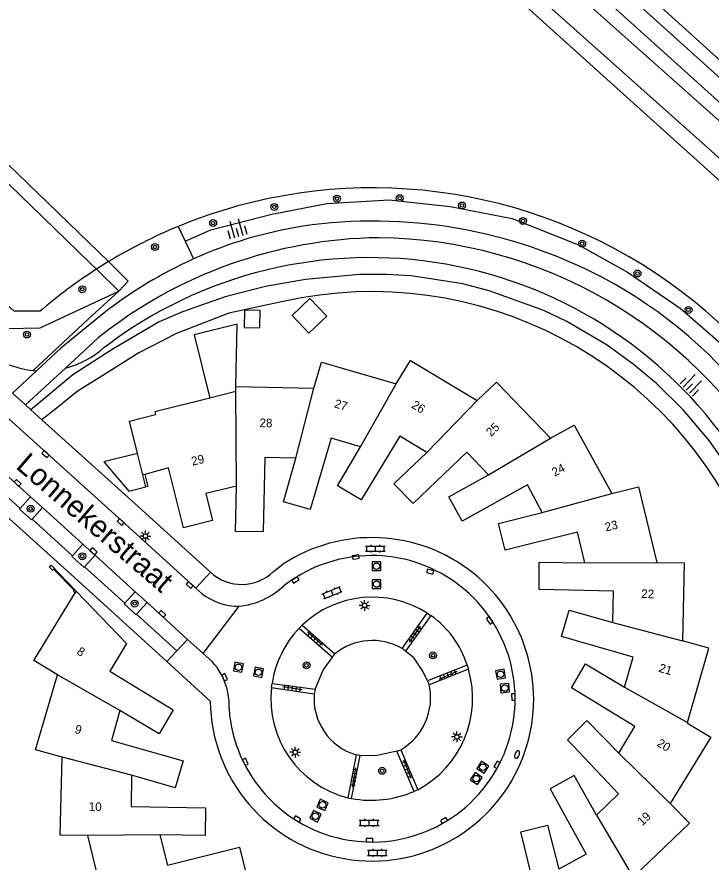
# Model space of a CAD drawing. Extents: x 128000 to 131008, y 398996 to 402500.
# Drawn here: x 128633 to 128713.2, y 399716.8 to 399814.3 of the extents above; entities that cross this region are included whole.
import ezdxf

# ---------------------------------------------------------------- set-up
doc = ezdxf.new("R2010")
doc.units = 0
for name, color, linetype in [('gg-afsc-muur', 7, 'Continuous'), ('gg-anno-huisnummerreeks BGT', 7, 'Continuous'), ('gg-anno-openbare ruimte label', 7, 'Continuous'), ('gg-bbg-gedigitaliseerde bijgebouw', 7, 'Continuous'), ('gg-bbg-hoofdgebouw', 7, 'Continuous'), ('gg-bbg-luifel en loopbrug', 7, 'Continuous'), ('gg-bbg-tussenscheiding', 7, 'Continuous'), ('gg-knt-BGT kruinlijn', 7, 'Continuous'), ('gg-knt-bovenkant onderkant talud', 7, 'Continuous'), ('gg-knt-onverhard', 7, 'Continuous'), ('gg-knt-verharding', 7, 'Continuous'), ('gg-knt-verharding nz', 7, 'Continuous'), ('gg-kntw-beschoeiing', 7, 'Continuous'), ('gg-kwrk-kunstwerk', 7, 'Continuous'), ('gg-kwrk-kunstwerk niveau 01', 7, 'Continuous'), ('gt-grn-groengrens', 7, 'Continuous'), ('gt-grn-weggrens', 7, 'Continuous'), ('gt-symb-boom', 7, 'Continuous'), ('gt-symb-brandkraan', 7, 'Continuous'), ('gt-symb-klinker verharding', 7, 'Continuous'), ('gt-symb-kolk', 7, 'Continuous'), ('gt-symb-lichtmast', 7, 'Continuous'), ('gt-symb-rioolschacht', 7, 'Continuous'), ('gt-symb-talud symbool', 7, 'Continuous'), ('gt-symb-tegel verharding', 7, 'Continuous')]:
    doc.layers.add(name, color=color, linetype=linetype)

# ---------------------------------------------------------------- blocks, each defined once
blk = doc.blocks.new('gt0-BOOM')
at = {"layer": 'gt-symb-boom'}
for radius in [0.4, 0.2]:
    blk.add_circle((0, 0), radius, dxfattribs=at)
blk = doc.blocks.new('gt0-TALUD_1')
at = {"layer": 'gt-symb-talud symbool'}
for p, q in [((-1, -1), (-1, 0)), ((-0.5, -2), (-0.5, 0)), ((0.5, -2), (0.5, 0)), ((1, -1), (1, 0)), ((0, -1), (0, 0))]:
    blk.add_line(p, q, dxfattribs=at)
blk = doc.blocks.new('gt0-KOLK')
at = {"layer": 'gt-symb-kolk'}
blk.add_lwpolyline([(0, 0), (0.375, 0), (0.375, 0.4), (-0.375, 0.4), (-0.375, 0), (0, 0)], dxfattribs=at)
blk = doc.blocks.new('gt0-LMAST')
at = {"layer": 'gt-symb-lichtmast'}
for p, q in [((-0.182, 0.173), (-0.447, 0.438)), ((-0.005, 0.246), (-0.005, 0.621)), ((0.172, 0.173), (0.437, 0.438)), ((-0.255, -0.004), (-0.63, -0.004)), ((-0.182, -0.181), (-0.447, -0.446)), ((-0.005, -0.254), (-0.005, -0.629)), ((0.437, -0.446), (0.172, -0.181)), ((0.245, -0.004), (0.62, -0.004))]:
    blk.add_line(p, q, dxfattribs=at)
blk.add_circle((-0.005, -0.004), 0.25, dxfattribs=at)
blk = doc.blocks.new('gt0-KL1')
at = {"layer": 'gt-symb-klinker verharding'}
for p, q in [((-1.15, 0.3), (1.15, 0.3)), ((-1, -0.3), (-1, 0.3)), ((-0.5, 0.3), (-0.5, 0.45)), ((0, -0.3), (0, 0.3)), ((0.5, 0.3), (0.5, 0.45)), ((1, -0.3), (1, 0.3)), ((-1.15, -0.3), (1.15, -0.3)), ((-0.5, -0.45), (-0.5, -0.3)), ((0.5, -0.45), (0.5, -0.3))]:
    blk.add_line(p, q, dxfattribs=at)
blk = doc.blocks.new('gt0-RS')
at = {"layer": 'gt-symb-rioolschacht'}
blk.add_lwpolyline([(-0.5, -0.5), (0.5, -0.5), (0.5, 0.5), (-0.5, 0.5)], close=True, dxfattribs=at)
blk.add_circle((0, 0), 0.375, dxfattribs=at)
blk = doc.blocks.new('gt0-TEG1')
at = {"layer": 'gt-symb-tegel verharding'}
for p, q in [((-1.125, 0), (1.125, 0)), ((-0.9, -0.25), (-0.9, 0.25)), ((-0.45, -0.25), (-0.45, 0.25)), ((0, -0.25), (0, 0.25)), ((0.45, -0.25), (0.45, 0.25)), ((0.9, -0.25), (0.9, 0.25))]:
    blk.add_line(p, q, dxfattribs=at)
blk = doc.blocks.new('gt0-BR')
at = {"layer": 'gt-symb-brandkraan'}
for centre, radius, start, end in [((-0.244, 0), 0.206, 107.56694, 252.43307), ((0.599, -2.664), 3, 106.89205, 107.56694), ((0, -0.691), 0.938, 73.10799, 106.89205), ((-0.599, -2.664), 3, 72.43309, 73.10799), ((0.244, 0), 0.206, 287.56695, 72.43309), ((0.599, 2.664), 3, 252.43307, 253.10797), ((0, 0.691), 0.938, 253.10797, 286.89206), ((-0.599, 2.664), 3, 286.89206, 287.56695)]:
    blk.add_arc(centre, radius, start, end, dxfattribs=at)

msp = doc.modelspace()

# ---------------------------------------------------------------- linework, layer by layer
at = {"layer": 'gg-afsc-muur'}
for points in [[(128647.81, 399761.51), (128648.13, 399760.11), (128647.9, 399760.05)], [(128639.75, 399747.84), (128639.57, 399748.03), (128639.65, 399748.13), (128637.26, 399750.57), (128637.13, 399750.44), (128636.79, 399750.81), (128636.98, 399751.01), (128639.864, 399748.027)]]:
    msp.add_lwpolyline(points, dxfattribs=at)
at = {"layer": 'gg-bbg-gedigitaliseerde bijgebouw'}
msp.add_lwpolyline([(128661.067, 399778.425), (128661.108, 399780.425), (128659.308, 399780.462), (128659.267, 399778.462), (128661.067, 399778.425)], dxfattribs=at)
at = {"layer": 'gg-bbg-hoofdgebouw'}
for p, q in [((128658.308, 399771.065), (128658.319, 399771.636)), ((128658.319, 399771.636), (128667.309, 399771.451)), ((128658.308, 399771.065), (128655.301, 399770.321)), ((128694.64, 399765.7), (128697.366, 399767.197)), ((128697.366, 399767.197), (128701.707, 399759.304)), ((128647.555, 399761.438), (128646.935, 399763.932)), ((128647.81, 399761.51), (128647.555, 399761.438)), ((128635, 399740.01), (128639.75, 399747.84)), ((128639.864, 399748.027), (128639.75, 399747.84)), ((128637.698, 399738.373), (128635, 399740.01))]:
    msp.add_line(p, q, dxfattribs=at)
for points in [[(128667.309, 399771.451), (128668.187, 399774.471), (128676.826, 399771.96)], [(128676.826, 399771.96), (128678.458, 399774.639), (128686.159, 399770.023)], [(128686.159, 399770.023), (128688.412, 399772.169), (128694.64, 399765.7)], [(128655.301, 399770.321), (128648.935, 399768.744), (128649.014, 399768.425)], [(128646.935, 399763.932), (128646.01, 399767.65), (128649.014, 399768.425)], [(128672.71, 399764.7), (128669.29, 399765.7), (128666.88, 399757.46), (128663.8, 399758.33), (128665.21, 399763.39)], [(128680.34, 399764.05), (128677.25, 399765.92), (128672.78, 399758.57), (128670.03, 399760.2), (128672.71, 399764.7)], [(128665.21, 399763.39), (128661.64, 399763.45), (128661.46, 399754.87), (128658.27, 399754.9), (128658.37, 399760.16)], [(128687.46, 399761.47), (128684.98, 399764.06), (128678.77, 399758.13), (128676.54, 399760.41), (128680.34, 399764.05)], [(128658.37, 399760.16), (128654.85, 399759.28), (128655.61, 399756.19), (128652.26, 399755.34), (128650.52, 399762.27), (128647.81, 399761.51)], [(128693.67, 399757.11), (128691.96, 399760.28), (128684.43, 399756.12), (128682.89, 399758.91), (128687.46, 399761.47)], [(128701.707, 399759.304), (128704.78, 399760.08), (128706.9, 399751.333)], [(128698.61, 399751.28), (128697.74, 399754.82), (128689.39, 399752.75), (128688.62, 399755.84), (128693.67, 399757.11)], [(128701.82, 399744.4), (128701.89, 399748.02), (128693.32, 399748.2), (128693.32, 399751.37), (128698.61, 399751.28)], [(128706.9, 399751.333), (128710.06, 399751.29), (128709.857, 399742.292)], [(128639.864, 399748.027), (128645.7, 399741.99), (128643.76, 399738.78), (128651.08, 399734.32), (128649.44, 399731.56), (128644.93, 399734.25)], [(128703.17, 399736.95), (128704.18, 399740.39), (128695.91, 399742.78), (128696.8, 399745.84), (128701.82, 399744.4)], [(128710.441, 399732.847), (128712.91, 399741.44), (128709.857, 399742.292)], [(128702.5, 399729.32), (128704.38, 399732.42), (128697.04, 399736.87), (128698.65, 399739.62), (128703.17, 399736.95)], [(128638.236, 399728.858), (128635.19, 399729.7), (128637.698, 399738.373)], [(128644.93, 399734.25), (128643.94, 399730.79), (128652.21, 399728.45), (128651.31, 399725.33), (128646.27, 399726.77)], [(128699.94, 399722.18), (128702.48, 399724.64), (128696.59, 399730.87), (128698.84, 399733.1), (128702.5, 399729.32)], [(128710.441, 399732.847), (128710.427, 399732.8), (128713.14, 399731.18), (128708.457, 399723.506)], [(128641.21, 399719.806), (128638.03, 399719.86), (128638.236, 399728.858)], [(128646.27, 399726.77), (128646.21, 399723.16), (128654.81, 399723.01), (128654.75, 399719.81), (128649.52, 399719.9)], [(128699.94, 399722.18), (128697.36, 399726.76), (128694.59, 399725.22), (128698.73, 399717.68), (128695.58, 399715.95)], [(128708.457, 399723.506), (128710.66, 399721.24), (128704.161, 399715.014)], [(128689.77, 399711.04), (128693.24, 399711.9), (128691.21, 399720.25), (128694.29, 399721.03), (128695.58, 399715.95)], [(128646.391, 399711.866), (128643.33, 399711.08), (128641.21, 399719.806)], [(128649.52, 399719.9), (128650.4, 399716.39), (128658.72, 399718.47), (128659.48, 399715.34), (128654.41, 399714.06)]]:
    msp.add_lwpolyline(points, dxfattribs=at)
at = {"layer": 'gg-bbg-luifel en loopbrug'}
msp.add_line((128647.9, 399760.05), (128647.555, 399761.438), dxfattribs=at)
for points in [[(128664.79, 399779.847), (128666.749, 399777.806), (128668.79, 399779.764), (128666.831, 399781.805), (128664.79, 399779.847)], [(128658.319, 399771.636), (128658.459, 399778.829), (128653.498, 399777.601), (128655.301, 399770.321)], [(128646.935, 399763.932), (128643.053, 399762.966), (128645.959, 399759.567), (128647.9, 399760.05)]]:
    msp.add_lwpolyline(points, dxfattribs=at)
at = {"layer": 'gg-bbg-tussenscheiding'}
for p, q in [((128665.21, 399763.39), (128667.309, 399771.451)), ((128672.71, 399764.7), (128676.826, 399771.96)), ((128658.37, 399760.16), (128658.308, 399771.065)), ((128680.34, 399764.05), (128686.159, 399770.023)), ((128687.46, 399761.47), (128694.64, 399765.7)), ((128693.67, 399757.11), (128701.707, 399759.304)), ((128698.61, 399751.28), (128706.9, 399751.333)), ((128701.82, 399744.4), (128709.857, 399742.292)), ((128644.93, 399734.25), (128637.698, 399738.373)), ((128703.17, 399736.95), (128710.441, 399732.847)), ((128702.5, 399729.32), (128708.457, 399723.506)), ((128646.27, 399726.77), (128638.236, 399728.858)), ((128699.94, 399722.18), (128704.161, 399715.014)), ((128649.52, 399719.9), (128641.21, 399719.806))]:
    msp.add_line(p, q, dxfattribs=at)
at = {"layer": 'gg-knt-BGT kruinlijn'}
msp.add_line((128643.078, 399776.138), (128644.09, 399776.89), dxfattribs=at)
for centre, radius, start, end in [((128673.788, 399735.959), 50.57, 31.07634, 125.96293), ((128636.013, 399784.066), 10.619, 284.30701, 311.70663), ((128635.997, 399784.07), 10.628, 234.66494, 264.18085)]:
    msp.add_arc(centre, radius, start, end, dxfattribs=at)
at = {"layer": 'gg-knt-bovenkant onderkant talud'}
msp.add_line((128634.919, 399773.497), (128635.304, 399773.465), dxfattribs=at)
at = {"layer": 'gg-knt-onverhard'}
for p, q in [((128638.637, 399773.776), (128642.412, 399777.261)), ((128635.304, 399773.465), (128632.523, 399770.871)), ((128634.026, 399769.518), (128638.637, 399773.776))]:
    msp.add_line(p, q, dxfattribs=at)
msp.add_lwpolyline([(128643.095, 399780.136), (128638.095, 399776.068), (128635.304, 399773.465)], dxfattribs=at)
for centre, radius, start, end in [((128674.177, 399733.874), 56.866, 62.36794, 98.24599), ((128673.977, 399740.686), 50.102, 99.13739, 114.24693), ((128675.37, 399736.049), 52.77, 90.60259, 128.65016), ((128674.279, 399735.294), 53.525, 30.69949, 89.42625), ((128673.979, 399740.697), 50.093, 114.25374, 128.06373), ((128675.295, 399736.331), 54.171, 11.24549, 62.21061)]:
    msp.add_arc(centre, radius, start, end, dxfattribs=at)
at = {"layer": 'gg-knt-verharding'}
for p, q in [((128634.026, 399769.518), (128632.523, 399770.871)), ((128634.026, 399769.518), (128634.635, 399768.969)), ((128634.635, 399768.969), (128635.918, 399767.812)), ((128634.608, 399758.93), (128633.399, 399757.564)), ((128635.97, 399757.669), (128634.608, 399758.93)), ((128634.794, 399756.341), (128635.97, 399757.669)), ((128639.461, 399752.111), (128634.794, 399756.341)), ((128640.637, 399753.453), (128639.461, 399752.111)), ((128642.047, 399752.198), (128640.637, 399753.453)), ((128640.823, 399750.839), (128642.047, 399752.198)), ((128645.477, 399746.628), (128640.823, 399750.839)), ((128662.67, 399750.28), (128663.744, 399751.129)), ((128664.74, 399749.287), (128663.867, 399748.679)), ((128646.697, 399747.946), (128645.477, 399746.628)), ((128648.076, 399746.707), (128646.697, 399747.946)), ((128654.389, 399747.771), (128653.688, 399748.358)), ((128648.076, 399746.707), (128646.847, 399745.382)), ((128646.847, 399745.382), (128651.474, 399741.151)), ((128677.486, 399741.419), (128680.403, 399745.471)), ((128680.814, 399745.197), (128677.881, 399741.105)), ((128680.403, 399745.471), (128680.814, 399745.197)), ((128665.616, 399743.757), (128665.956, 399744.1)), ((128665.956, 399744.1), (128669.713, 399740.78)), ((128665.616, 399743.757), (128669.453, 399740.398)), ((128651.474, 399741.151), (128652.721, 399742.46)), ((128652.721, 399742.46), (128654.521, 399740.83)), ((128677.881, 399741.105), (128677.486, 399741.419)), ((128669.453, 399740.398), (128669.713, 399740.78)), ((128655.35, 399735.31), (128650.327, 399739.895)), ((128685.011, 399739.494), (128680.426, 399737.665)), ((128685.153, 399739.01), (128680.639, 399737.198)), ((128685.011, 399739.494), (128685.153, 399739.01)), ((128662.415, 399736.89), (128662.481, 399737.385)), ((128662.481, 399737.385), (128667.442, 399736.696)), ((128680.426, 399737.665), (128680.639, 399737.198)), ((128662.415, 399736.89), (128667.351, 399736.183)), ((128667.442, 399736.696), (128667.351, 399736.183)), ((128657.53, 399734.47), (128657.589, 399733.722)), ((128676.886, 399729.563), (128677.335, 399729.721)), ((128678.876, 399724.904), (128676.886, 399729.563)), ((128677.335, 399729.721), (128679.301, 399725.095)), ((128672.202, 399729.122), (128671.249, 399724.173)), ((128671.655, 399724.092), (128672.661, 399729.048)), ((128672.661, 399729.048), (128672.202, 399729.122)), ((128679.301, 399725.095), (128678.876, 399724.904)), ((128671.249, 399724.173), (128671.655, 399724.092))]:
    msp.add_line(p, q, dxfattribs=at)
for points in [[(128736.218, 399787.38), (128727.12, 399795.603), (128668.02, 399848.876), (128654.991, 399860.583), (128644.597, 399869.999)], [(128653.384, 399859.274), (128695.025, 399821.721), (128728.217, 399791.764)], [(128650.327, 399739.895), (128639.258, 399750), (128608.615, 399777.587)], [(128653.688, 399748.358), (128645.14, 399756.148), (128631.722, 399768.275), (128629.15, 399770.559)], [(128635.918, 399767.812), (128646.649, 399758.132), (128655.371, 399750.199)], [(128633.399, 399757.564), (128628.733, 399761.786), (128629.928, 399763.139)], [(128634.794, 399756.341), (128634.708, 399756.244), (128633.333, 399757.49), (128633.399, 399757.564)], [(128639.461, 399752.111), (128639.382, 399752.021), (128640.768, 399750.778), (128640.823, 399750.839)], [(128645.477, 399746.628), (128645.413, 399746.559), (128646.779, 399745.309), (128646.847, 399745.382)]]:
    msp.add_lwpolyline(points, dxfattribs=at)
for centre, radius, start, end in [((128674.017, 399735.541), 18.668, 339.56738, 123.38681), ((128674.014, 399735.601), 16.532, 339.79401, 124.12138), ((128658.977, 399754.187), 5.376, 227.88283, 313.38879), ((128658.584, 399752.974), 6.683, 231.12051, 270.7706), ((128657.862, 399754.897), 8.644, 275.38882, 314.00183), ((128674.466, 399736.13), 11.068, 17.69507, 55.00575), ((128674.223, 399735.565), 11.882, 136.41573, 171.19025), ((128674.065, 399735.443), 6.886, 60.20889, 129.19028), ((128650.076, 399734.835), 7.463, 357.19393, 53.44497), ((128673.84, 399735.734), 6.955, 300.16623, 12.1536), ((128674.111, 399735.63), 6.782, 175.3244, 253.65476), ((128674.017, 399735.542), 18.669, 180.71138, 339.56583), ((128674.014, 399735.601), 16.532, 186.52694, 339.79346), ((128673.915, 399736.505), 12.617, 259.68008, 293.15181)]:
    msp.add_arc(centre, radius, start, end, dxfattribs=at)
at = {"layer": 'gg-knt-verharding nz'}
for p, q in [((128634.608, 399758.93), (128629.928, 399763.139)), ((128640.637, 399753.453), (128635.97, 399757.669)), ((128644.449, 399750), (128642.047, 399752.198)), ((128644.449, 399750), (128646.697, 399747.946)), ((128650.31, 399744.664), (128648.076, 399746.707)), ((128652.721, 399742.46), (128650.31, 399744.664))]:
    msp.add_line(p, q, dxfattribs=at)
msp.add_lwpolyline([(128645.585, 399871.096), (128697.399, 399824.514), (128737.927, 399787.86)], dxfattribs=at)
for centre, radius, start, end in [((128674.054, 399735.573), 11.759, 57.3199, 133.52221), ((128673.706, 399735.636), 11.934, 297.95788, 16.42342), ((128674.12, 399735.594), 11.776, 173.68109, 255.89129)]:
    msp.add_arc(centre, radius, start, end, dxfattribs=at)
at = {"layer": 'gg-kntw-beschoeiing'}
for p, q in [((128733.621, 399777.829), (128654.954, 399848.757)), ((128643.604, 399786.061), (128642.205, 399785.187))]:
    msp.add_line(p, q, dxfattribs=at)
msp.add_lwpolyline([(128635.709, 399780.339), (128632.709, 399780.339), (128618.539, 399793.129), (128618.332, 399795.943)], dxfattribs=at)
for centre, radius, start, end in [((128674.129, 399735.634), 58.946, 0.40655, 112.41329), ((128674.075, 399735.736), 58.831, 112.40212, 121.19394), ((128674.152, 399735.604), 58.983, 122.79421, 130.67415)]:
    msp.add_arc(centre, radius, start, end, dxfattribs=at)
at = {"layer": 'gg-kwrk-kunstwerk'}
msp.add_line((128642.205, 399785.187), (128644.8, 399782.653), dxfattribs=at)
msp.add_lwpolyline([(128644.8, 399782.653), (128645.884, 399783.827), (128643.604, 399786.061)], dxfattribs=at)
at = {"layer": 'gg-kwrk-kunstwerk niveau 01'}
for p, q in [((128642.498, 399787.144), (128624.566, 399804.48)), ((128623.475, 399803.321), (128641.392, 399785.982)), ((128643.604, 399786.061), (128642.498, 399787.144)), ((128641.392, 399785.982), (128642.205, 399785.187))]:
    msp.add_line(p, q, dxfattribs=at)
at = {"layer": 'gt-grn-groengrens'}
for p, q in [((128651.654, 399790.127), (128652.44, 399788.437)), ((128652.44, 399788.437), (128653.402, 399786.368))]:
    msp.add_line(p, q, dxfattribs=at)
for points in [[(128727.265, 399790.602), (128680.292, 399832.445), (128648.853, 399861.735)], [(128725.213, 399788.073), (128712.478, 399799.472), (128655.209, 399850.534)], [(128620.866, 399805.775), (128620.48, 399804.907), (128620.48, 399803.871), (128620.351, 399802.36), (128620.308, 399800.676), (128618.021, 399796.186), (128616.554, 399794.034), (128616.209, 399792.134), (128631.866, 399778.329), (128635.706, 399778.415), (128644.8, 399782.653)], [(128652.44, 399788.437), (128655.402, 399789.732), (128662.448, 399791.559), (128668.798, 399792.777), (128676.017, 399793.212), (128683.063, 399792.429), (128690.195, 399791.037), (128697.85, 399787.993), (128703.503, 399784.861), (128709.592, 399780.686), (128714.811, 399776.163), (128719.769, 399770.596), (128723.944, 399764.595), (128727.075, 399757.984), (128729.337, 399751.373), (128730.468, 399746.328), (128731.424, 399740.327), (128731.772, 399733.107), (128730.816, 399726.41), (128729.337, 399719.103), (128726.554, 399711.71)], [(128715.032, 399762.453), (128712.938, 399765.415), (128709.979, 399768.924), (128706.876, 399771.985), (128704.188, 399774.226), (128701.17, 399776.421), (128696.529, 399779.155), (128693.875, 399780.427), (128687.561, 399782.685), (128684.502, 399783.482), (128678.562, 399784.424), (128675.682, 399784.57), (128672.592, 399784.566), (128666.359, 399783.992), (128661.71, 399783.179), (128657.067, 399782.005), (128652.137, 399780.263), (128649.451, 399779.114), (128644.019, 399775.93), (128639.48, 399772.981), (128634.635, 399768.969)], [(128634.919, 399773.497), (128639.572, 399777.828), (128641.248, 399779.408), (128644.8, 399782.653)], [(128663.762, 399781.46), (128657.478, 399780.106), (128651.453, 399777.757), (128647.116, 399775.525), (128643.275, 399773.124), (128639.993, 399771.072), (128637.719, 399769.235), (128635.918, 399767.812)], [(128680.426, 399737.665), (128679.907, 399738.776), (128678.895, 399740.294), (128677.881, 399741.105)], [(128667.442, 399736.696), (128668.396, 399738.902), (128669.453, 399740.398)], [(128676.886, 399729.563), (128674.468, 399729.035), (128672.661, 399729.048)]]:
    msp.add_lwpolyline(points, dxfattribs=at)
msp.add_arc((128674.029, 399735.601), 46.994, 220.56597, 102.61993, dxfattribs=at)
at = {"layer": 'gt-grn-weggrens'}
for p, q in [((128655.371, 399750.199), (128653.688, 399748.358)), ((128654.521, 399740.83), (128658.674, 399746.291)), ((128650.327, 399739.895), (128651.474, 399741.151))]:
    msp.add_line(p, q, dxfattribs=at)

# ---------------------------------------------------------------- block references
at = {"layer": 'gt-symb-boom'}
for p, rotation in [((128669.973, 399793.339), -26.103824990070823), ((128677.22, 399793.393), -26.103824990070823), ((128662.75, 399792.381), -26.103824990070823), ((128684.421, 399792.545), -26.103824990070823), ((128655.686, 399790.514), -26.103824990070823), ((128691.451, 399790.766), -26.103824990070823), ((128648.961, 399787.751), -26.103824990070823), ((128698.285, 399788.144), -26.103824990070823), ((128704.669, 399784.695), -26.10382499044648), ((128640.573, 399782.875), -26.103824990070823), ((128710.564, 399780.495), -26.103824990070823), ((128634.189, 399777.649), -26.103824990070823), ((128634.622, 399757.543), 82.12907950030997)]:
    msp.add_blockref('gt0-BOOM', p, dxfattribs=dict(at, rotation=rotation))
for p in [(128640.573, 399752.062), (128646.619, 399746.593), (128681.063, 399740.613), (128666.464, 399739.457), (128675.197, 399727.289)]:
    msp.add_blockref('gt0-BOOM', p, dxfattribs=at)
at = {"layer": 'gt-symb-brandkraan', "rotation": 69.44395478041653}
msp.add_blockref('gt0-BR', (128690.774, 399729.163), dxfattribs=at)
at = {"layer": 'gt-symb-klinker verharding'}
for p in [(128674.409, 399752.923), (128673.695, 399721.291), (128674.64, 399717.815)]:
    msp.add_blockref('gt0-KL1', p, dxfattribs=at)
at = {"layer": 'gt-symb-klinker verharding', "rotation": 21.843976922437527}
msp.add_blockref('gt0-KL1', (128669.414, 399747.843), dxfattribs=at)
at = {"layer": 'gt-symb-kolk'}
for p, rotation in [((128636.47, 399763.988), 137.9190695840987), ((128632.989, 399760.381), -42.08093041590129), ((128645.14, 399756.148), 137.8765618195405), ((128642.007, 399752.782), 137.9190695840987), ((128672.18, 399751.772), 8.624228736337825), ((128665.286, 399749.139), 32.75243944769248), ((128680.784, 399750.473), 165.04643524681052), ((128653.109, 399748.89), 137.67618346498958), ((128649.674, 399745.258), -42.447101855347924), ((128687.44, 399744.54), -56.50059992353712), ((128656.835, 399738), -64.8446275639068), ((128690.544, 399735.809), 90.51564809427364), ((128659.214, 399728.233), -63.81947848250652), ((128688.633, 399727.883), 62.102728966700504), ((128665.294, 399721.556), -31.877816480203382), ((128682.441, 399721.381), 30.59043540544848), ((128673.733, 399719.072), -1.0312126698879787)]:
    msp.add_blockref('gt0-KOLK', p, dxfattribs=dict(at, rotation=rotation))
at = {"layer": 'gt-symb-lichtmast'}
for p in [(128647.875, 399754.396), (128673.168, 399746.377), (128683.835, 399731.211), (128665.159, 399729.442)]:
    msp.add_blockref('gt0-LMAST', p, dxfattribs=at)
at = {"layer": 'gt-symb-rioolschacht'}
for p in [(128674.534, 399750.897), (128674.557, 399748.843)]:
    msp.add_blockref('gt0-RS', p, dxfattribs=at)
for p, rotation in [((128658.598, 399739.239), -9.669505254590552), ((128660.921, 399738.66), -10.545734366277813), ((128688.869, 399738.43), 9.613025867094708), ((128689.35, 399736.839), 5.5680240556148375), ((128686.815, 399727.691), -33.24493724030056), ((128686.058, 399726.391), -34.071609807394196), ((128668.308, 399723.354), -24.131125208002), ((128667.501, 399722.045), -26.3086959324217)]:
    msp.add_blockref('gt0-RS', p, dxfattribs=dict(at, rotation=rotation))
at = {"layer": 'gt-symb-talud symbool'}
for p, xscale, yscale, rotation in [((128658.625, 399788.954), 1.0004049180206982, 1.0004049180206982, -164.28274755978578), ((128710.303, 399771.241), 0.9999129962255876, 0.9999129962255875, 135.648297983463)]:
    msp.add_blockref('gt0-TALUD_1', p, dxfattribs=dict(at, xscale=xscale, yscale=yscale, rotation=rotation))
at = {"layer": 'gt-symb-tegel verharding'}
for p, rotation in [((128678.99, 399743.05), 55.72173342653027), ((128667.459, 399742.544), -41.676357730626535), ((128682.807, 399738.321), 23.95085531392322), ((128664.844, 399736.851), -8.162509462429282), ((128678.075, 399727.497), -67.66661156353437), ((128671.968, 399726.515), 80.44347238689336)]:
    msp.add_blockref('gt0-TEG1', p, dxfattribs=dict(at, rotation=rotation))

# ---------------------------------------------------------------- texts
at = {"layer": 'gg-anno-huisnummerreeks BGT'}
for s, rotation, p in [('27', 343.7, (128669.599, 399769.256)), ('26', 328.8, (128678.495, 399769.257)), ('28', 359, (128661.031, 399766.962)), ('25', 43.8, (128687.76, 399765.817)), ('29', 14.1, (128653.306, 399762.501)), ('24', 28.4, (128695.112, 399761.225)), ('23', 13.8, (128701.037, 399754.909)), ('22', 358.9, (128705.099, 399747.237)), ('8', 328.9, (128639.859, 399740.81)), ('21', 343.6, (128707.054, 399738.737)), ('9', 344, (128639.63, 399731.679)), ('20', 328.7, (128706.816, 399730.221)), ('10', 358.7, (128641.319, 399722.676)), ('19', 43.8, (128705.23, 399720.884))]:
    msp.add_text(s, height=1, rotation=rotation, dxfattribs=at).set_placement(p)
at = {"layer": 'gg-anno-openbare ruimte label'}
msp.add_text('Lonnekerstraat', height=2.5, rotation=319.3, dxfattribs=at).set_placement((128632.786, 399762.297))

doc.saveas('drawing.dxf')
